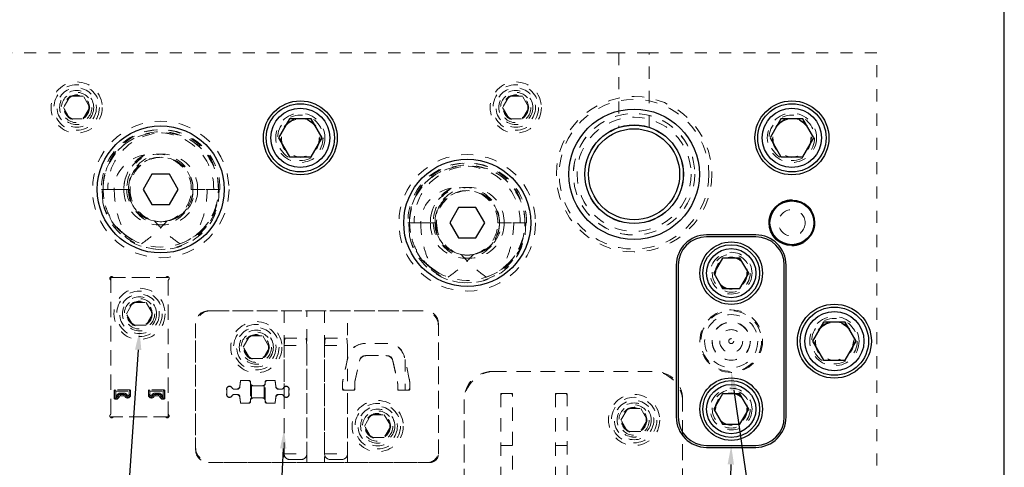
# Model space of a CAD drawing. Header units: inches. Extents: x 1802 to 2468, y -208 to -72.
# Tile 461 of 595: x 2184.77 to 2192.88, y -87.66 to -83.97. Entities that reach past the tile are written whole.
import ezdxf

# ---------------------------------------------------------------- set-up
doc = ezdxf.new("R2010")
doc.units = ezdxf.units.IN
doc.header["$LTSCALE"] = 0.5
doc.header["$MEASUREMENT"] = 0
doc.linetypes.add('HIDDEN', pattern=[0.225, 0.15, -0.075])
for name, color, linetype in [('DST-M-S', 53, 'Continuous'), ('PAD-M-S', 135, 'Continuous'), ('PBU-M-S', 8, 'Continuous'), ('PUN-M-S', 8, 'Continuous'), ('PUN-M-S2', 1, 'Continuous'), ('SID-M-S', 105, 'Continuous'), ('SVF-M-S', 8, 'Continuous')]:
    doc.layers.add(name, color=color, linetype=linetype)

msp = doc.modelspace()

# ---------------------------------------------------------------- linework, layer by layer
at = {"layer": 'DST-M-S', "linetype": 'Continuous', "lineweight": 25}
for p, q in [((2192.88027, -98.2431), (2192.88027, -78.2431)), ((2190.83277, -85.7431), (2190.42777, -85.7431)), ((2190.83277, -85.7581), (2190.42777, -85.7581)), ((2190.17777, -85.9931), (2190.17777, -87.2431)), ((2190.19277, -85.9931), (2190.19277, -87.2431)), ((2191.06777, -87.2431), (2191.06777, -85.9931)), ((2191.08277, -87.2431), (2191.08277, -85.9931)), ((2190.42777, -87.4781), (2190.83277, -87.4781)), ((2190.42777, -87.4931), (2190.83277, -87.4931))]:
    msp.add_line(p, q, dxfattribs=at)
for centre, radius in [((2187.08027, -84.9431), 0.3045), ((2191.13027, -84.9431), 0.3045), ((2189.83027, -85.2431), 0.5375), ((2185.93027, -85.3681), 0.52345), ((2189.83027, -85.2431), 0.40625), ((2188.45527, -85.6431), 0.52345), ((2191.13027, -85.6431), 0.1875), ((2190.63027, -86.0581), 0.2575), ((2191.48027, -86.6181), 0.3045), ((2190.63027, -87.1781), 0.2575)]:
    msp.add_circle(centre, radius, dxfattribs=at)
at = {"layer": 'DST-M-S', "linetype": 'HIDDEN', "lineweight": 18}
for centre, radius in [((2187.08027, -84.9431), 0.203), ((2191.13027, -84.9431), 0.203), ((2190.63027, -86.0581), 0.172), ((2190.63027, -86.0581), 0.1285), ((2185.75527, -86.3931), 0.14062), ((2190.63027, -86.6181), 0.2578), ((2191.48027, -86.6181), 0.203), ((2186.71777, -86.6681), 0.14062), ((2190.63027, -87.1781), 0.172), ((2190.63027, -87.1781), 0.1285), ((2187.71777, -87.3181), 0.14062), ((2189.83027, -87.2681), 0.14062)]:
    msp.add_circle(centre, radius, dxfattribs=at)
at = {"layer": 'DST-M-S', "linetype": 'Continuous', "lineweight": 25}
for centre, radius, start, end in [((2190.42777, -85.9931), 0.25, 90, 180), ((2190.83277, -85.9931), 0.25, 0, 90), ((2190.42777, -85.9931), 0.235, 90, 180), ((2190.83277, -85.9931), 0.235, 0, 90), ((2190.42777, -87.2431), 0.25, 180, 270), ((2190.42777, -87.2431), 0.235, 180, 270), ((2190.83277, -87.2431), 0.235, 270, 0), ((2190.83277, -87.2431), 0.25, 270, 0)]:
    msp.add_arc(centre, radius, start, end, dxfattribs=at)
at = {"layer": 'PAD-M-S', "linetype": 'HIDDEN', "lineweight": 18}
for p, q in [((2185.51777, -87.21991), (2185.51777, -86.11629)), ((2185.54095, -86.0931), (2185.96958, -86.0931)), ((2185.99277, -86.11629), (2185.99277, -87.21991)), ((2186.32277, -86.3681), (2188.11277, -86.3681)), ((2188.09277, -86.3681), (2186.34277, -86.3681)), ((2186.94662, -86.3681), (2186.94662, -86.99568)), ((2187.13412, -87.6181), (2187.13412, -86.3681)), ((2187.28035, -86.3681), (2187.28035, -87.6181)), ((2187.46785, -86.7691), (2187.46785, -86.3681)), ((2186.21777, -87.5131), (2186.21777, -86.4731)), ((2188.21777, -86.4731), (2188.21777, -87.5481)), ((2186.21777, -86.4931), (2186.21777, -87.4931)), ((2188.21777, -87.5281), (2188.21777, -86.4931)), ((2187.80189, -86.63761), (2187.60864, -86.63761)), ((2187.47261, -86.74722), (2187.43264, -86.9309)), ((2187.53058, -86.95112), (2187.5669, -86.78423)), ((2187.62476, -86.73761), (2187.78578, -86.73761)), ((2187.84364, -86.78423), (2187.87995, -86.95112)), ((2187.97789, -86.9309), (2187.93792, -86.74722)), ((2188.66027, -86.8681), (2190.00027, -86.8681)), ((2189.98027, -86.8681), (2188.68027, -86.8681)), ((2186.58666, -86.94605), (2186.58316, -86.9861)), ((2186.65916, -86.94148), (2186.59164, -86.94148)), ((2186.66916, -86.96048), (2186.66916, -86.95148)), ((2186.79137, -86.95148), (2186.79137, -86.96048)), ((2186.86889, -86.94148), (2186.80137, -86.94148)), ((2186.87738, -86.9861), (2186.87387, -86.94605)), ((2186.47416, -87.02117), (2186.47416, -87.0498)), ((2186.55358, -87.0132), (2186.53599, -87.0132)), ((2186.76637, -86.98548), (2186.69416, -86.98548)), ((2186.92454, -87.0132), (2186.90695, -87.0132)), ((2186.98637, -87.0498), (2186.98637, -87.02117)), ((2187.4281, -86.9731), (2187.4281, -87.01261)), ((2187.4381, -87.02261), (2187.5231, -87.02261)), ((2187.46785, -87.6181), (2187.46785, -87.02261)), ((2187.5281, -87.01761), (2187.5281, -86.97417)), ((2187.88243, -86.97417), (2187.88243, -87.01761)), ((2187.88743, -87.02261), (2187.97243, -87.02261)), ((2187.98243, -87.01261), (2187.98243, -86.9731)), ((2186.53599, -87.05777), (2186.55358, -87.05777)), ((2186.58316, -87.08487), (2186.58666, -87.12492)), ((2186.66916, -87.11948), (2186.66916, -87.11048)), ((2186.69416, -87.08548), (2186.76637, -87.08548)), ((2186.79137, -87.11048), (2186.79137, -87.11948)), ((2186.87387, -87.12492), (2186.87738, -87.08487)), ((2186.90695, -87.05777), (2186.92454, -87.05777)), ((2186.94662, -87.07529), (2186.94662, -87.6181)), ((2188.43027, -88.17083), (2188.43027, -87.0981)), ((2188.43027, -87.1181), (2188.43027, -88.16547)), ((2188.7331, -87.05322), (2188.7331, -88.15322)), ((2188.8231, -87.04822), (2188.7381, -87.04822)), ((2188.8281, -88.06429), (2188.8281, -87.05322)), ((2189.18243, -87.05322), (2189.18243, -88.06429)), ((2189.27243, -87.04822), (2189.18743, -87.04822)), ((2189.27743, -88.15322), (2189.27743, -87.05322)), ((2190.23027, -87.0981), (2190.23027, -89.3881)), ((2190.23027, -89.3681), (2190.23027, -87.1181)), ((2186.59164, -87.12948), (2186.65916, -87.12948)), ((2186.80137, -87.12948), (2186.86889, -87.12948)), ((2185.96958, -87.2431), (2185.54095, -87.2431)), ((2188.14777, -87.6181), (2186.32277, -87.6181)), ((2186.34277, -87.6181), (2188.12777, -87.6181))]:
    msp.add_line(p, q, dxfattribs=at)
for centre, radius in [((2185.23777, -84.6931), 0.1005), ((2188.85527, -84.6931), 0.1005), ((2189.83027, -85.2431), 0.6405), ((2189.83027, -85.2431), 0.5006), ((2187.08027, -84.9431), 0.15625), ((2191.13027, -84.9431), 0.15625), ((2186.71777, -86.6681), 0.211), ((2191.48027, -86.6181), 0.15625), ((2186.71777, -86.6681), 0.1405), ((2187.71777, -87.3181), 0.211), ((2189.83027, -87.2681), 0.211), ((2187.71777, -87.3181), 0.1405), ((2189.83027, -87.2681), 0.1405)]:
    msp.add_circle(centre, radius, dxfattribs=at)
for centre, radius, start, end in [((2185.52569, -86.10102), 0.015, 40.239177, 229.760823), ((2185.51277, -86.11629), 0.005, 0, 49.760823), ((2185.54095, -86.0881), 0.005, 220.239177, 270), ((2185.96958, -86.0881), 0.005, 270, 319.760823), ((2185.98485, -86.10102), 0.015, 310.239177, 139.760823), ((2185.99777, -86.11629), 0.005, 130.239177, 180), ((2186.34277, -86.4931), 0.125, 90, 180), ((2186.32277, -86.4731), 0.105, 90, 180), ((2188.09277, -86.4931), 0.125, 0, 90), ((2188.11277, -86.4731), 0.105, 0, 90), ((2187.60864, -86.77682), 0.13921, 90, 167.722994), ((2187.80189, -86.77682), 0.13921, 12.277006, 90), ((2187.62476, -86.79682), 0.05921, 90, 167.722994), ((2187.78578, -86.79682), 0.05921, 12.277006, 90), ((2188.68027, -87.1181), 0.25, 90, 180), ((2188.66027, -87.0981), 0.23, 90, 180), ((2189.98027, -87.1181), 0.25, 0, 90), ((2190.00027, -87.0981), 0.23, 0, 90), ((2186.59164, -86.94648), 0.005, 90, 175), ((2186.65916, -86.95148), 0.01, 0, 90), ((2186.69416, -86.96048), 0.025, 180, 270), ((2186.76637, -86.96048), 0.025, 270, 0), ((2186.80137, -86.95148), 0.01, 90, 180), ((2186.86889, -86.94648), 0.005, 5, 90), ((2187.62653, -86.9731), 0.19843, 167.722994, 180), ((2187.63653, -86.97417), 0.10843, 167.722994, 180), ((2187.77401, -86.97417), 0.10843, 0, 12.277006), ((2187.78401, -86.9731), 0.19843, 0, 12.277006), ((2186.4968, -87.0132), 0.024, 27.035692, 199.396755), ((2186.53599, -86.9932), 0.02, 207.035692, 270), ((2186.55358, -86.98351), 0.02969, 270, 355), ((2186.90695, -86.98351), 0.02969, 185, 270), ((2186.92454, -86.9932), 0.02, 270, 332.964308), ((2186.96373, -87.0132), 0.024, 340.603245, 152.964308), ((2187.4381, -87.01261), 0.01, 180, 270), ((2187.5231, -87.01761), 0.005, 270, 0), ((2187.88743, -87.01761), 0.005, 180, 270), ((2187.97243, -87.01261), 0.01, 270, 0), ((2186.4968, -87.05777), 0.024, 160.603245, 332.964308), ((2186.53599, -87.07777), 0.02, 90, 152.964308), ((2186.55358, -87.08746), 0.02969, 5, 90), ((2186.65916, -87.11948), 0.01, 270, 0), ((2186.69416, -87.11048), 0.025, 90, 180), ((2186.76637, -87.11048), 0.025, 0, 90), ((2186.80137, -87.11948), 0.01, 180, 270), ((2186.90695, -87.08746), 0.02969, 90, 175), ((2186.92454, -87.07777), 0.02, 27.035692, 90), ((2186.96373, -87.05777), 0.024, 207.035692, 19.396755), ((2188.7381, -87.05322), 0.005, 90, 180), ((2188.8231, -87.05322), 0.005, 0, 90), ((2189.18743, -87.05322), 0.005, 90, 180), ((2189.27243, -87.05322), 0.005, 0, 90), ((2186.59164, -87.12448), 0.005, 185, 270), ((2186.86889, -87.12448), 0.005, 270, 355), ((2185.52569, -87.23518), 0.015, 130.239177, 319.760823), ((2185.51277, -87.21991), 0.005, 310.239177, 0), ((2185.54095, -87.2481), 0.005, 90, 139.760823), ((2185.96958, -87.2481), 0.005, 40.239177, 90), ((2185.98485, -87.23518), 0.015, 220.239177, 49.760823), ((2185.99777, -87.21991), 0.005, 180, 229.760823), ((2186.34277, -87.4931), 0.125, 180, 270), ((2186.32277, -87.5131), 0.105, 180, 270), ((2188.12777, -87.5281), 0.09, 270, 0), ((2188.14777, -87.5481), 0.07, 270, 0)]:
    msp.add_arc(centre, radius, start, end, dxfattribs=at)
at = {"layer": 'PBU-M-S', "linetype": 'HIDDEN', "lineweight": 18}
for p, q in [((2189.70527, -84.2431), (2179.95527, -84.2431)), ((2189.70527, -84.2431), (2189.70527, -84.85656)), ((2189.95527, -84.2431), (2189.70527, -84.2431)), ((2189.95527, -84.85656), (2189.95527, -84.2431)), ((2191.83027, -84.2431), (2189.95527, -84.2431)), ((2191.83027, -92.2431), (2191.83027, -84.2431))]:
    msp.add_line(p, q, dxfattribs=at)
for centre, radius in [((2185.23777, -84.6931), 0.211), ((2188.85527, -84.6931), 0.211), ((2185.23777, -84.6931), 0.1405), ((2188.85527, -84.6931), 0.1405), ((2191.13027, -85.6431), 0.19), ((2190.63027, -86.6181), 0.25781), ((2186.71777, -86.6681), 0.1005), ((2189.83027, -87.2681), 0.1005), ((2187.71777, -87.3181), 0.1005)]:
    msp.add_circle(centre, radius, dxfattribs=at)
at = {"layer": 'PUN-M-S', "linetype": 'HIDDEN', "lineweight": 18}
for p, q in [((2187.79383, -86.63761), (2187.6167, -86.63761)), ((2187.79383, -86.63761), (2187.6167, -86.63761)), ((2187.4709, -86.75509), (2187.43264, -86.9309)), ((2187.4709, -86.75509), (2187.43264, -86.9309)), ((2187.53035, -86.95217), (2187.56861, -86.77636)), ((2187.53035, -86.95217), (2187.56861, -86.77636)), ((2187.6167, -86.73761), (2187.79383, -86.73761)), ((2187.6167, -86.73761), (2187.79383, -86.73761)), ((2187.84192, -86.77636), (2187.88018, -86.95217)), ((2187.84192, -86.77636), (2187.88018, -86.95217)), ((2187.97789, -86.9309), (2187.93963, -86.75509)), ((2187.97789, -86.9309), (2187.93963, -86.75509)), ((2187.94268, -86.7691), (2187.94268, -87.02261)), ((2187.94268, -86.7691), (2187.94268, -87.02261)), ((2186.58626, -86.95061), (2186.58236, -86.99523)), ((2186.58626, -86.95061), (2186.58236, -86.99523)), ((2186.64916, -86.94148), (2186.59622, -86.94148)), ((2186.64916, -86.94148), (2186.59622, -86.94148)), ((2186.66916, -86.97048), (2186.66916, -86.96148)), ((2186.66916, -86.97048), (2186.66916, -86.96148)), ((2186.79137, -86.96148), (2186.79137, -86.97048)), ((2186.79137, -86.96148), (2186.79137, -86.97048)), ((2186.86431, -86.94148), (2186.81137, -86.94148)), ((2186.86431, -86.94148), (2186.81137, -86.94148)), ((2186.87818, -86.99523), (2186.87427, -86.95061)), ((2186.87818, -86.99523), (2186.87427, -86.95061)), ((2186.47416, -87.0132), (2186.47416, -87.05777)), ((2186.47416, -87.0132), (2186.47416, -87.05777)), ((2186.56275, -87.0132), (2186.53427, -87.0132)), ((2186.56275, -87.0132), (2186.53427, -87.0132)), ((2186.66916, -86.97048), (2186.66916, -87.10048)), ((2186.66916, -86.97048), (2186.66916, -87.10048)), ((2186.67916, -87.08634), (2186.67916, -86.98463)), ((2186.67916, -87.08634), (2186.67916, -86.98463)), ((2186.77637, -86.98548), (2186.68416, -86.98548)), ((2186.77637, -86.98548), (2186.68416, -86.98548)), ((2186.78137, -86.98463), (2186.78137, -87.08634)), ((2186.78137, -86.98463), (2186.78137, -87.08634)), ((2186.79137, -87.10048), (2186.79137, -86.97048)), ((2186.79137, -87.10048), (2186.79137, -86.97048)), ((2186.92627, -87.0132), (2186.89779, -87.0132)), ((2186.92627, -87.0132), (2186.89779, -87.0132)), ((2186.94662, -86.99781), (2186.94662, -87.07316)), ((2186.94662, -86.99781), (2186.94662, -87.07316)), ((2186.98637, -87.05777), (2186.98637, -87.0132)), ((2186.98637, -87.05777), (2186.98637, -87.0132)), ((2187.4281, -86.9731), (2187.4281, -87.00261)), ((2187.4281, -86.9731), (2187.4281, -87.00261)), ((2187.4481, -87.02261), (2187.5131, -87.02261)), ((2187.4481, -87.02261), (2187.5131, -87.02261)), ((2187.5281, -87.00761), (2187.5281, -86.9731)), ((2187.5281, -87.00761), (2187.5281, -86.9731)), ((2187.88243, -86.9731), (2187.88243, -87.00761)), ((2187.88243, -86.9731), (2187.88243, -87.00761)), ((2187.89743, -87.02261), (2187.96243, -87.02261)), ((2187.89743, -87.02261), (2187.96243, -87.02261)), ((2187.98243, -87.00261), (2187.98243, -86.9731)), ((2187.98243, -87.00261), (2187.98243, -86.9731)), ((2186.53427, -87.05777), (2186.56275, -87.05777)), ((2186.53427, -87.05777), (2186.56275, -87.05777)), ((2186.58236, -87.07574), (2186.58626, -87.12036)), ((2186.58236, -87.07574), (2186.58626, -87.12036)), ((2186.66916, -87.10948), (2186.66916, -87.10048)), ((2186.66916, -87.10948), (2186.66916, -87.10048)), ((2186.68416, -87.08548), (2186.77637, -87.08548)), ((2186.68416, -87.08548), (2186.77637, -87.08548)), ((2186.79137, -87.10048), (2186.79137, -87.10948)), ((2186.79137, -87.10048), (2186.79137, -87.10948)), ((2186.87427, -87.12036), (2186.87818, -87.07574)), ((2186.87427, -87.12036), (2186.87818, -87.07574)), ((2186.89779, -87.05777), (2186.92627, -87.05777)), ((2186.89779, -87.05777), (2186.92627, -87.05777)), ((2188.7331, -87.06322), (2188.7331, -88.14322)), ((2188.8131, -87.04822), (2188.7481, -87.04822)), ((2188.8281, -88.07549), (2188.8281, -87.06322)), ((2189.18243, -87.06322), (2189.18243, -88.07549)), ((2189.26243, -87.04822), (2189.19743, -87.04822)), ((2189.27743, -88.14322), (2189.27743, -87.06322)), ((2186.59622, -87.12948), (2186.64916, -87.12948)), ((2186.59622, -87.12948), (2186.64916, -87.12948)), ((2186.81137, -87.12948), (2186.86431, -87.12948)), ((2186.81137, -87.12948), (2186.86431, -87.12948)), ((2188.7331, -87.47822), (2188.8281, -87.47822)), ((2189.18243, -87.47822), (2189.27743, -87.47822))]:
    msp.add_line(p, q, dxfattribs=at)
for radius in [0.21875, 0.15625, 0.09475, 0.0205]:
    msp.add_circle((2190.63027, -86.6181), radius, dxfattribs=at)
for centre, radius, start, end in [((2187.6167, -86.78682), 0.14921, 90, 167.722994), ((2187.6167, -86.78682), 0.14921, 90, 167.722994), ((2187.79383, -86.78682), 0.14921, 12.277006, 90), ((2187.79383, -86.78682), 0.14921, 12.277006, 90), ((2187.6167, -86.78682), 0.04921, 90, 167.722994), ((2187.6167, -86.78682), 0.04921, 90, 167.722994), ((2187.79383, -86.78682), 0.04921, 12.277006, 90), ((2187.79383, -86.78682), 0.04921, 12.277006, 90), ((2186.59622, -86.95148), 0.01, 90, 175), ((2186.59622, -86.95148), 0.01, 90, 175), ((2186.64916, -86.96148), 0.02, 0, 90), ((2186.64916, -86.96148), 0.02, 0, 90), ((2186.81137, -86.96148), 0.02, 90, 180), ((2186.81137, -86.96148), 0.02, 90, 180), ((2186.86431, -86.95148), 0.01, 5, 90), ((2186.86431, -86.95148), 0.01, 5, 90), ((2187.62653, -86.9731), 0.19843, 167.722994, 180), ((2187.62653, -86.9731), 0.19843, 167.722994, 180), ((2187.62653, -86.9731), 0.09843, 167.722994, 180), ((2187.62653, -86.9731), 0.09843, 167.722994, 180), ((2187.78401, -86.9731), 0.09843, 0, 12.277006), ((2187.78401, -86.9731), 0.09843, 0, 12.277006), ((2187.78401, -86.9731), 0.19843, 0, 12.277006), ((2187.78401, -86.9731), 0.19843, 0, 12.277006), ((2186.4968, -87.0132), 0.02264, 27.717748, 180), ((2186.4968, -87.0132), 0.02264, 27.717748, 180), ((2186.53427, -86.99351), 0.01969, 207.717748, 270), ((2186.53427, -86.99351), 0.01969, 207.717748, 270), ((2186.56275, -86.99351), 0.01969, 270, 355), ((2186.56275, -86.99351), 0.01969, 270, 355), ((2186.68416, -86.97048), 0.015, 180, 270), ((2186.68416, -86.97048), 0.015, 180, 270), ((2186.77637, -86.97048), 0.015, 270, 0), ((2186.77637, -86.97048), 0.015, 270, 0), ((2186.89779, -86.99351), 0.01969, 185, 270), ((2186.89779, -86.99351), 0.01969, 185, 270), ((2186.92627, -86.99351), 0.01969, 270, 332.282252), ((2186.92627, -86.99351), 0.01969, 270, 332.282252), ((2186.96373, -87.0132), 0.02264, 0, 152.282252), ((2186.96373, -87.0132), 0.02264, 0, 152.282252), ((2187.4481, -87.00261), 0.02, 180, 270), ((2187.4481, -87.00261), 0.02, 180, 270), ((2187.5131, -87.00761), 0.015, 270, 0), ((2187.5131, -87.00761), 0.015, 270, 0), ((2187.89743, -87.00761), 0.015, 180, 270), ((2187.89743, -87.00761), 0.015, 180, 270), ((2187.96243, -87.00261), 0.02, 270, 0), ((2187.96243, -87.00261), 0.02, 270, 0), ((2186.4968, -87.05777), 0.02264, 180, 332.282252), ((2186.4968, -87.05777), 0.02264, 180, 332.282252), ((2186.53427, -87.07746), 0.01969, 90, 152.282252), ((2186.53427, -87.07746), 0.01969, 90, 152.282252), ((2186.56275, -87.07746), 0.01969, 5, 90), ((2186.56275, -87.07746), 0.01969, 5, 90), ((2186.59622, -87.11948), 0.01, 185, 270), ((2186.59622, -87.11948), 0.01, 185, 270), ((2186.64916, -87.10948), 0.02, 270, 0), ((2186.64916, -87.10948), 0.02, 270, 0), ((2186.68416, -87.10048), 0.015, 90, 180), ((2186.68416, -87.10048), 0.015, 90, 180), ((2186.77637, -87.10048), 0.015, 0, 90), ((2186.77637, -87.10048), 0.015, 0, 90), ((2186.81137, -87.10948), 0.02, 180, 270), ((2186.81137, -87.10948), 0.02, 180, 270), ((2186.86431, -87.11948), 0.01, 270, 355), ((2186.86431, -87.11948), 0.01, 270, 355), ((2186.89779, -87.07746), 0.01969, 90, 175), ((2186.89779, -87.07746), 0.01969, 90, 175), ((2186.92627, -87.07746), 0.01969, 27.717748, 90), ((2186.92627, -87.07746), 0.01969, 27.717748, 90), ((2186.96373, -87.05777), 0.02264, 207.717748, 0), ((2186.96373, -87.05777), 0.02264, 207.717748, 0), ((2188.7481, -87.06322), 0.015, 90, 180), ((2188.8131, -87.06322), 0.015, 0, 90), ((2189.19743, -87.06322), 0.015, 90, 180), ((2189.26243, -87.06322), 0.015, 0, 90)]:
    msp.add_arc(centre, radius, start, end, dxfattribs=at)
at = {"layer": 'PUN-M-S2', "linetype": 'HIDDEN', "lineweight": 18}
for p, q in [((2185.51777, -86.0931), (2185.51777, -87.2431)), ((2185.99277, -86.0931), (2185.51777, -86.0931)), ((2185.99277, -87.2431), (2185.99277, -86.0931)), ((2185.55276, -87.0182), (2185.54777, -87.02319)), ((2185.54777, -87.02319), (2185.54777, -87.09246)), ((2185.54777, -87.02319), (2185.54937, -87.02479)), ((2185.54937, -87.02479), (2185.54937, -87.09086)), ((2185.54937, -87.02479), (2185.55935, -87.02978)), ((2185.67638, -87.0182), (2185.55276, -87.0182)), ((2185.55436, -87.0198), (2185.55276, -87.0182)), ((2185.55935, -87.02978), (2185.55436, -87.0198)), ((2185.67478, -87.0198), (2185.55436, -87.0198)), ((2185.55935, -87.02978), (2185.66978, -87.02978)), ((2185.55935, -87.08587), (2185.55935, -87.02978)), ((2185.66978, -87.02978), (2185.67478, -87.0198)), ((2185.66978, -87.02978), (2185.67977, -87.02479)), ((2185.66978, -87.02978), (2185.66978, -87.05777)), ((2185.67638, -87.0182), (2185.67478, -87.0198)), ((2185.68137, -87.02319), (2185.67638, -87.0182)), ((2185.67977, -87.02479), (2185.68137, -87.02319)), ((2185.67977, -87.05777), (2185.67977, -87.02479)), ((2185.68137, -87.05777), (2185.68137, -87.02319)), ((2185.83416, -87.0182), (2185.82916, -87.02319)), ((2185.82916, -87.02319), (2185.82916, -87.05777)), ((2185.82916, -87.02319), (2185.83076, -87.02479)), ((2185.84075, -87.02978), (2185.83076, -87.02479)), ((2185.83076, -87.02479), (2185.83076, -87.05777)), ((2185.83576, -87.0198), (2185.83416, -87.0182)), ((2185.95777, -87.0182), (2185.83416, -87.0182)), ((2185.84075, -87.02978), (2185.83576, -87.0198)), ((2185.95617, -87.0198), (2185.83576, -87.0198)), ((2185.84075, -87.02978), (2185.95118, -87.02978)), ((2185.84075, -87.05777), (2185.84075, -87.02978)), ((2185.95118, -87.02978), (2185.95617, -87.0198)), ((2185.95118, -87.02978), (2185.96117, -87.02479)), ((2185.95118, -87.02978), (2185.95118, -87.08587)), ((2185.95777, -87.0182), (2185.95617, -87.0198)), ((2185.96277, -87.02319), (2185.95777, -87.0182)), ((2185.96117, -87.02479), (2185.96277, -87.02319)), ((2185.96117, -87.09086), (2185.96117, -87.02479)), ((2185.96277, -87.09246), (2185.96277, -87.02319)), ((2185.54937, -87.09086), (2185.54777, -87.09246)), ((2185.54777, -87.09246), (2185.55276, -87.09746)), ((2185.54937, -87.09086), (2185.55935, -87.08587)), ((2185.55276, -87.09746), (2185.55436, -87.09586)), ((2185.55276, -87.09746), (2185.5717, -87.09746)), ((2185.55436, -87.09586), (2185.55935, -87.08587)), ((2185.55436, -87.09586), (2185.57023, -87.09586)), ((2185.56566, -87.08587), (2185.55935, -87.08587)), ((2185.56663, -87.07473), (2185.56566, -87.08587)), ((2185.57023, -87.09586), (2185.56566, -87.08587)), ((2185.57521, -87.0913), (2185.56566, -87.08587)), ((2185.57658, -87.0756), (2185.56663, -87.07473)), ((2185.57023, -87.09586), (2185.5717, -87.09746)), ((2185.5717, -87.09746), (2185.57667, -87.0929)), ((2185.57521, -87.0913), (2185.57658, -87.0756)), ((2185.57667, -87.0929), (2185.57521, -87.0913)), ((2185.57763, -87.07569), (2185.57658, -87.0756)), ((2185.57668, -87.09289), (2185.57667, -87.0929)), ((2185.59779, -87.04619), (2185.59779, -87.05617)), ((2185.62626, -87.04619), (2185.59779, -87.04619)), ((2185.59779, -87.05723), (2185.59779, -87.05617)), ((2185.59779, -87.05617), (2185.62626, -87.05617)), ((2185.62626, -87.05723), (2185.59779, -87.05723)), ((2185.59779, -87.06821), (2185.62626, -87.06821)), ((2185.62626, -87.04619), (2185.62626, -87.05617)), ((2185.62626, -87.05723), (2185.62626, -87.05617)), ((2185.64417, -87.06803), (2185.64508, -87.06751)), ((2185.66978, -87.05777), (2185.67977, -87.05777)), ((2185.68137, -87.05777), (2185.67977, -87.05777)), ((2185.82916, -87.05777), (2185.83076, -87.05777)), ((2185.84075, -87.05777), (2185.83076, -87.05777)), ((2185.86637, -87.06803), (2185.86545, -87.06751)), ((2185.88427, -87.05617), (2185.88427, -87.04619)), ((2185.91275, -87.04619), (2185.88427, -87.04619)), ((2185.88427, -87.05723), (2185.88427, -87.05617)), ((2185.88427, -87.05617), (2185.91275, -87.05617)), ((2185.91275, -87.05723), (2185.88427, -87.05723)), ((2185.88427, -87.06821), (2185.91275, -87.06821)), ((2185.91275, -87.05617), (2185.91275, -87.04619)), ((2185.91275, -87.05723), (2185.91275, -87.05617)), ((2185.9329, -87.07569), (2185.93395, -87.0756)), ((2185.93532, -87.0913), (2185.93386, -87.0929)), ((2185.93386, -87.09289), (2185.93386, -87.0929)), ((2185.93386, -87.0929), (2185.93883, -87.09746)), ((2185.93395, -87.0756), (2185.9439, -87.07473)), ((2185.93395, -87.0756), (2185.93532, -87.0913)), ((2185.93532, -87.0913), (2185.94487, -87.08587)), ((2185.93883, -87.09746), (2185.9403, -87.09586)), ((2185.93883, -87.09746), (2185.95777, -87.09746)), ((2185.9403, -87.09586), (2185.94487, -87.08587)), ((2185.9403, -87.09586), (2185.95617, -87.09586)), ((2185.94487, -87.08587), (2185.9439, -87.07473)), ((2185.95118, -87.08587), (2185.94487, -87.08587)), ((2185.95118, -87.08587), (2185.96117, -87.09086)), ((2185.95617, -87.09586), (2185.95118, -87.08587)), ((2185.95617, -87.09586), (2185.95777, -87.09746)), ((2185.95777, -87.09746), (2185.96277, -87.09246)), ((2185.96277, -87.09246), (2185.96117, -87.09086)), ((2185.51777, -87.2431), (2185.99277, -87.2431))]:
    msp.add_line(p, q, dxfattribs=at)
for radius in [0.211, 0.1405]:
    msp.add_circle((2185.75527, -86.3931), radius, dxfattribs=at)
for centre, radius, start, end in [((2185.55437, -87.02481), 0.00501, 90.183596, 179.816404), ((2185.67476, -87.02481), 0.00501, 0.183596, 89.816404), ((2185.83577, -87.02481), 0.00501, 90.183596, 179.816404), ((2185.95616, -87.02481), 0.00501, 0.183596, 89.816404), ((2185.55437, -87.09085), 0.00501, 180.183596, 269.816404), ((2185.59779, -87.07746), 0.03127, 90, 175), ((2185.57022, -87.09085), 0.00501, 270.164848, 354.835152), ((2185.59779, -87.07746), 0.02128, 90, 175), ((2185.62626, -87.07746), 0.03127, 28.573296, 90), ((2185.62626, -87.07746), 0.02128, 27.854913, 90), ((2185.66106, -87.05777), 0.01871, 211.370407, 0), ((2185.66106, -87.05777), 0.00872, 212.82106, 0), ((2185.84947, -87.05777), 0.01871, 180, 328.629593), ((2185.84947, -87.05777), 0.00872, 180, 327.17894), ((2185.88427, -87.07746), 0.03127, 90, 151.426704), ((2185.88427, -87.07746), 0.02128, 90, 152.145087), ((2185.91275, -87.07746), 0.03127, 5, 90), ((2185.91275, -87.07746), 0.02128, 5, 90), ((2185.94031, -87.09085), 0.00501, 185.164848, 269.835152), ((2185.95616, -87.09085), 0.00501, 270.183596, 359.816404)]:
    msp.add_arc(centre, radius, start, end, dxfattribs=at)
for points, knots in [([(2185.57763, -87.07569), (2185.5775, -87.07734), (2185.57722, -87.08084), (2185.57693, -87.0866), (2185.57677, -87.09044), (2185.57668, -87.09289)], [0, 0, 0, 0, 0.2412327, 0.5150513, 1, 1, 1, 1]), ([(2185.57668, -87.09289), (2185.57974, -87.09009), (2185.58384, -87.08633), (2185.58774, -87.08058), (2185.5883, -87.07792), (2185.58857, -87.07665)], [0, 0, 0, 0, 0.6060407, 0.8122407, 1, 1, 1, 1]), ([(2185.58857, -87.07665), (2185.58724, -87.07653), (2185.58446, -87.07629), (2185.58085, -87.07598), (2185.57829, -87.07575), (2185.57784, -87.07571), (2185.57763, -87.07569)], [0, 0, 0, 0, 0.2407727, 0.5, 0.7592273, 1, 1, 1, 1]), ([(2185.58857, -87.07665), (2185.58879, -87.07552), (2185.58922, -87.07325), (2185.59141, -87.0705), (2185.59435, -87.06859), (2185.59664, -87.06834), (2185.59779, -87.06821)], [0, 0, 0, 0, 0.2493845, 0.5003438, 0.7500427, 1, 1, 1, 1]), ([(2185.59779, -87.06821), (2185.59779, -87.06687), (2185.59779, -87.06408), (2185.59779, -87.06046), (2185.59779, -87.05788), (2185.59779, -87.05744), (2185.59779, -87.05723)], [0, 0, 0, 0, 0.24077275, 0.5, 0.75922725, 1, 1, 1, 1]), ([(2185.62626, -87.06821), (2185.62626, -87.06687), (2185.62626, -87.06408), (2185.62626, -87.06046), (2185.62626, -87.05788), (2185.62626, -87.05744), (2185.62626, -87.05723)], [0, 0, 0, 0, 0.2407727, 0.5, 0.7592273, 1, 1, 1, 1]), ([(2185.64417, -87.06803), (2185.64319, -87.06648), (2185.64123, -87.06337), (2185.63684, -87.05995), (2185.63177, -87.05766), (2185.6281, -87.05737), (2185.62626, -87.05723)], [0, 0, 0, 0, 0.2496156, 0.4992307, 0.749615, 1, 1, 1, 1]), ([(2185.62626, -87.06821), (2185.62711, -87.06828), (2185.62882, -87.06841), (2185.63116, -87.06952), (2185.63321, -87.07112), (2185.63409, -87.07258), (2185.63453, -87.07331)], [0, 0, 0, 0, 0.2482703, 0.5005763, 0.7506604, 1, 1, 1, 1]), ([(2185.63453, -87.07331), (2185.63652, -87.07601), (2185.64049, -87.08138), (2185.64953, -87.08596), (2185.65919, -87.08712), (2185.66836, -87.08491), (2185.67574, -87.07976), (2185.68059, -87.07285), (2185.68268, -87.06511), (2185.68179, -87.06015), (2185.68137, -87.05777)], [0, 0, 0, 0, 0.1407884, 0.2798163, 0.4153976, 0.5462338, 0.6708421, 0.7886333, 0.8983694, 1, 1, 1, 1]), ([(2185.63453, -87.07331), (2185.6355, -87.07278), (2185.63738, -87.07175), (2185.63984, -87.07037), (2185.64168, -87.06934), (2185.64313, -87.06853), (2185.64394, -87.06809), (2185.64409, -87.06802), (2185.64414, -87.06799)], [0, 0, 0, 0, 0.19777249, 0.38579775, 0.55400283, 0.69644449, 0.89834898, 1, 1, 1, 1]), ([(2185.68137, -87.05777), (2185.68103, -87.06041), (2185.68042, -87.06514), (2185.67675, -87.07075), (2185.67218, -87.07477), (2185.66639, -87.07736), (2185.6597, -87.07797), (2185.65325, -87.07633), (2185.64778, -87.07296), (2185.64535, -87.06965), (2185.64417, -87.06803)], [0, 0, 0, 0, 0.1555996, 0.278453, 0.3864109, 0.5103188, 0.6427548, 0.7681851, 0.8870914, 1, 1, 1, 1]), ([(2185.65373, -87.0625), (2185.65359, -87.06258), (2185.65311, -87.06287), (2185.65166, -87.06372), (2185.64945, -87.06501), (2185.64716, -87.06633), (2185.64552, -87.06726), (2185.64523, -87.06743), (2185.64508, -87.06751)], [0, 0, 0, 0, 0.0304959, 0.1120525, 0.3341311, 0.5561193, 0.7780588, 1, 1, 1, 1]), ([(2185.82916, -87.05777), (2185.82874, -87.06015), (2185.82786, -87.06511), (2185.82994, -87.07285), (2185.83479, -87.07976), (2185.84217, -87.08491), (2185.85135, -87.08712), (2185.861, -87.08596), (2185.87004, -87.08138), (2185.87401, -87.07601), (2185.876, -87.07331)], [0, 0, 0, 0, 0.1016306, 0.2113667, 0.3291579, 0.4537662, 0.5846024, 0.7201837, 0.8592116, 1, 1, 1, 1]), ([(2185.86637, -87.06803), (2185.86518, -87.06965), (2185.86275, -87.07296), (2185.85729, -87.07633), (2185.85084, -87.07797), (2185.84414, -87.07736), (2185.83835, -87.07477), (2185.83378, -87.07075), (2185.83011, -87.06514), (2185.8295, -87.06041), (2185.82916, -87.05777)], [0, 0, 0, 0, 0.1128994, 0.2318027, 0.3572361, 0.4896811, 0.6135633, 0.7215289, 0.8443777, 1, 1, 1, 1]), ([(2185.86545, -87.06751), (2185.8653, -87.06743), (2185.86501, -87.06726), (2185.86338, -87.06633), (2185.86108, -87.06501), (2185.85887, -87.06372), (2185.85742, -87.06287), (2185.85694, -87.06258), (2185.85681, -87.0625)], [0, 0, 0, 0, 0.2219412, 0.4438807, 0.6658689, 0.8879475, 0.9695041, 1, 1, 1, 1]), ([(2185.88427, -87.05723), (2185.88243, -87.05737), (2185.87876, -87.05766), (2185.87369, -87.05995), (2185.8693, -87.06337), (2185.86735, -87.06648), (2185.86637, -87.06803)], [0, 0, 0, 0, 0.2503854, 0.5007702, 0.7503848, 1, 1, 1, 1]), ([(2185.876, -87.07331), (2185.87504, -87.07278), (2185.87289, -87.07161), (2185.87036, -87.07021), (2185.86854, -87.0692), (2185.86741, -87.06857), (2185.86662, -87.06813), (2185.86647, -87.06804), (2185.86639, -87.06799)], [0, 0, 0, 0, 0.1978526, 0.4397236, 0.574886, 0.7157323, 0.8587081, 1, 1, 1, 1]), ([(2185.876, -87.07331), (2185.87644, -87.07259), (2185.87733, -87.07112), (2185.87936, -87.06952), (2185.88171, -87.06841), (2185.88342, -87.06828), (2185.88427, -87.06821)], [0, 0, 0, 0, 0.2477531, 0.4993008, 0.7501496, 1, 1, 1, 1]), ([(2185.88427, -87.06821), (2185.88427, -87.06687), (2185.88427, -87.06408), (2185.88427, -87.06046), (2185.88427, -87.05788), (2185.88427, -87.05744), (2185.88427, -87.05723)], [0, 0, 0, 0, 0.2407727, 0.5, 0.7592273, 1, 1, 1, 1]), ([(2185.91275, -87.06821), (2185.91275, -87.06687), (2185.91275, -87.06408), (2185.91275, -87.06046), (2185.91275, -87.05788), (2185.91275, -87.05744), (2185.91275, -87.05723)], [0, 0, 0, 0, 0.2407727, 0.5, 0.7592273, 1, 1, 1, 1]), ([(2185.91275, -87.06821), (2185.91389, -87.06832), (2185.91619, -87.06855), (2185.91912, -87.0705), (2185.92128, -87.07327), (2185.92173, -87.07552), (2185.92196, -87.07665)], [0, 0, 0, 0, 0.2493845, 0.5003438, 0.7500427, 1, 1, 1, 1]), ([(2185.92196, -87.07665), (2185.92329, -87.07653), (2185.92607, -87.07629), (2185.92968, -87.07598), (2185.93225, -87.07575), (2185.93269, -87.07571), (2185.9329, -87.07569)], [0, 0, 0, 0, 0.24077275, 0.5, 0.75922725, 1, 1, 1, 1]), ([(2185.92196, -87.07665), (2185.92236, -87.07827), (2185.92323, -87.08172), (2185.92765, -87.08712), (2185.93144, -87.09064), (2185.93386, -87.09289)], [0, 0, 0, 0, 0.2412327, 0.5150513, 1, 1, 1, 1]), ([(2185.93386, -87.09289), (2185.93374, -87.08983), (2185.93358, -87.08573), (2185.93322, -87.07966), (2185.933, -87.07697), (2185.9329, -87.07569)], [0, 0, 0, 0, 0.6060407, 0.8122407, 1, 1, 1, 1])]:
    msp.add_open_spline(points, degree=3, knots=knots, dxfattribs=at)
for points in [[(2185.59779, -87.05723), (2185.59528, -87.0575), (2185.59027, -87.05804), (2185.58383, -87.06223), (2185.57909, -87.06828), (2185.57812, -87.07322), (2185.57763, -87.07569)], [(2185.9329, -87.07569), (2185.93241, -87.07322), (2185.93144, -87.06828), (2185.9267, -87.06223), (2185.92026, -87.05804), (2185.91525, -87.0575), (2185.91275, -87.05723)]]:
    msp.add_open_spline(points, degree=3, dxfattribs=at)
at = {"layer": 'SID-M-S'}
for p, q in [((2185.74442, -86.68922), (2184.89341, -98.89447)), ((2190.65221, -87.02255), (2192.33936, -98.89595)), ((2186.9391, -87.50251), (2186.38947, -98.89422)), ((2190.62675, -87.63406), (2190.37268, -98.89404))]:
    msp.add_line(p, q, dxfattribs=at)
for points in [[(2185.71848, -86.68742), (2185.75527, -86.5336), (2185.71848, -86.68742), (2185.77035, -86.69103)], [(2190.62647, -87.02621), (2190.63027, -86.8681), (2190.62647, -87.02621), (2190.67795, -87.01889)], [(2186.91313, -87.50126), (2186.94662, -87.3467), (2186.91313, -87.50126), (2186.96507, -87.50377)], [(2190.60075, -87.63348), (2190.63027, -87.4781), (2190.60075, -87.63348), (2190.65274, -87.63465)]]:
    msp.add_solid(points, dxfattribs=at)
at = {"layer": 'SVF-M-S', "linetype": 'HIDDEN', "lineweight": 18}
for p, q in [((2185.18364, -84.59935), (2185.12951, -84.6931)), ((2185.29189, -84.59935), (2185.18364, -84.59935)), ((2185.34602, -84.6931), (2185.29189, -84.59935)), ((2188.80114, -84.59935), (2188.74701, -84.6931)), ((2188.90939, -84.59935), (2188.80114, -84.59935)), ((2188.96352, -84.6931), (2188.90939, -84.59935)), ((2185.12951, -84.6931), (2185.18364, -84.78685)), ((2185.29189, -84.78685), (2185.34602, -84.6931)), ((2188.74701, -84.6931), (2188.80114, -84.78685)), ((2188.90939, -84.78685), (2188.96352, -84.6931)), ((2185.18364, -84.78685), (2185.29189, -84.78685)), ((2188.80114, -84.78685), (2188.90939, -84.78685)), ((2185.44223, -85.3681), (2185.44766, -85.3681)), ((2185.44766, -85.3681), (2185.45527, -85.3681)), ((2185.45384, -85.47656), (2185.44766, -85.3681)), ((2185.45527, -85.3681), (2185.62651, -85.3681)), ((2185.45558, -85.38531), (2185.45527, -85.3681)), ((2185.46185, -85.4469), (2185.45558, -85.38531)), ((2185.62651, -85.3681), (2185.54647, -85.3681)), ((2185.62651, -85.3681), (2185.65041, -85.3681)), ((2185.62651, -85.3681), (2185.66527, -85.3681)), ((2185.66527, -85.3681), (2185.67288, -85.3681)), ((2185.67288, -85.3681), (2185.68011, -85.45555)), ((2185.67288, -85.3681), (2185.6783, -85.3681)), ((2186.18223, -85.3681), (2186.36651, -85.3681)), ((2186.40527, -85.3681), (2186.19527, -85.3681)), ((2186.19527, -85.3681), (2186.40527, -85.3681)), ((2186.36651, -85.3681), (2186.4183, -85.3681)), ((2186.41288, -85.3681), (2186.4067, -85.47656)), ((2187.96723, -85.6431), (2187.97266, -85.6431)), ((2187.97266, -85.6431), (2187.98027, -85.6431)), ((2187.97884, -85.75156), (2187.97266, -85.6431)), ((2187.98027, -85.6431), (2188.15151, -85.6431)), ((2187.98058, -85.66031), (2187.98027, -85.6431)), ((2187.98685, -85.7219), (2187.98058, -85.66031)), ((2188.15151, -85.6431), (2188.07147, -85.6431)), ((2188.15151, -85.6431), (2188.17541, -85.6431)), ((2188.15151, -85.6431), (2188.19027, -85.6431)), ((2188.19027, -85.6431), (2188.19788, -85.6431)), ((2188.19788, -85.6431), (2188.20511, -85.73055)), ((2188.19788, -85.6431), (2188.2033, -85.6431)), ((2188.70723, -85.6431), (2188.89151, -85.6431)), ((2188.93027, -85.6431), (2188.72027, -85.6431)), ((2188.72027, -85.6431), (2188.93027, -85.6431)), ((2188.89151, -85.6431), (2188.9433, -85.6431)), ((2188.93788, -85.6431), (2188.9317, -85.75156)), ((2185.66527, -85.76231), (2185.6352, -85.74034)), ((2188.19027, -86.03731), (2188.1602, -86.01534)), ((2185.64701, -86.3931), (2185.70114, -86.29935)), ((2185.70114, -86.29935), (2185.80939, -86.29935)), ((2185.80939, -86.29935), (2185.86352, -86.3931)), ((2185.70114, -86.48685), (2185.64701, -86.3931)), ((2185.86352, -86.3931), (2185.80939, -86.48685)), ((2185.80939, -86.48685), (2185.70114, -86.48685)), ((2186.60951, -86.6681), (2186.66364, -86.57435)), ((2186.66364, -86.57435), (2186.77189, -86.57435)), ((2186.77189, -86.57435), (2186.82602, -86.6681)), ((2186.95187, -86.5931), (2186.94662, -86.6531)), ((2186.95187, -86.5931), (2187.12887, -86.5931)), ((2187.13412, -86.6531), (2187.12887, -86.5931)), ((2187.2856, -86.5931), (2187.28035, -86.6531)), ((2187.2856, -86.5931), (2187.4626, -86.5931)), ((2187.46785, -86.6531), (2187.4626, -86.5931)), ((2186.66364, -86.76185), (2186.60951, -86.6681)), ((2186.82602, -86.6681), (2186.77189, -86.76185)), ((2186.94662, -86.6531), (2187.13412, -86.6531)), ((2186.94662, -86.6531), (2186.94662, -87.5471)), ((2187.13412, -87.5471), (2187.13412, -86.6531)), ((2187.28035, -86.6531), (2187.46785, -86.6531)), ((2187.28035, -86.6531), (2187.28035, -87.5471)), ((2187.46785, -87.5471), (2187.46785, -86.6531)), ((2186.77189, -86.76185), (2186.66364, -86.76185)), ((2189.72201, -87.2681), (2189.77614, -87.17435)), ((2189.77614, -87.17435), (2189.88439, -87.17435)), ((2189.88439, -87.17435), (2189.93852, -87.2681)), ((2187.60951, -87.3181), (2187.66364, -87.22435)), ((2187.66364, -87.22435), (2187.77189, -87.22435)), ((2187.77189, -87.22435), (2187.82602, -87.3181)), ((2189.77614, -87.36185), (2189.72201, -87.2681)), ((2189.93852, -87.2681), (2189.88439, -87.36185)), ((2187.66364, -87.41185), (2187.60951, -87.3181)), ((2187.82602, -87.3181), (2187.77189, -87.41185)), ((2189.88439, -87.36185), (2189.77614, -87.36185)), ((2187.77189, -87.41185), (2187.66364, -87.41185)), ((2186.94662, -87.5471), (2187.13412, -87.5471)), ((2186.99262, -87.5931), (2187.08812, -87.5931)), ((2187.28035, -87.5471), (2187.46785, -87.5471)), ((2187.32635, -87.5931), (2187.42185, -87.5931))]:
    msp.add_line(p, q, dxfattribs=at)
at = {"layer": 'SVF-M-S', "linetype": 'Continuous', "lineweight": 25}
for p, q in [((2186.9902, -84.7871), (2186.90013, -84.9431)), ((2187.17033, -84.7871), (2186.9902, -84.7871)), ((2187.2604, -84.9431), (2187.17033, -84.7871)), ((2191.0402, -84.7871), (2190.95013, -84.9431)), ((2191.22033, -84.7871), (2191.0402, -84.7871)), ((2191.3104, -84.9431), (2191.22033, -84.7871)), ((2186.90013, -84.9431), (2186.9902, -85.0991)), ((2187.17033, -85.0991), (2187.2604, -84.9431)), ((2190.95013, -84.9431), (2191.0402, -85.0991)), ((2191.22033, -85.0991), (2191.3104, -84.9431)), ((2186.9902, -85.0991), (2187.17033, -85.0991)), ((2191.0402, -85.0991), (2191.22033, -85.0991)), ((2185.8581, -85.2431), (2185.78593, -85.3681)), ((2186.00244, -85.2431), (2185.8581, -85.2431)), ((2186.0746, -85.3681), (2186.00244, -85.2431)), ((2185.78593, -85.3681), (2185.8581, -85.4931)), ((2186.00244, -85.4931), (2186.0746, -85.3681)), ((2185.8581, -85.4931), (2186.00244, -85.4931)), ((2188.3831, -85.5181), (2188.31093, -85.6431)), ((2188.52744, -85.5181), (2188.3831, -85.5181)), ((2188.5996, -85.6431), (2188.52744, -85.5181)), ((2188.31093, -85.6431), (2188.3831, -85.7681)), ((2188.52744, -85.7681), (2188.5996, -85.6431)), ((2188.3831, -85.7681), (2188.52744, -85.7681)), ((2190.5581, -85.9331), (2190.48593, -86.0581)), ((2190.70244, -85.9331), (2190.5581, -85.9331)), ((2190.7746, -86.0581), (2190.70244, -85.9331)), ((2190.48593, -86.0581), (2190.5581, -86.1831)), ((2190.70244, -86.1831), (2190.7746, -86.0581)), ((2190.5581, -86.1831), (2190.70244, -86.1831)), ((2191.3902, -86.4621), (2191.30013, -86.6181)), ((2191.57033, -86.4621), (2191.3902, -86.4621)), ((2191.6604, -86.6181), (2191.57033, -86.4621)), ((2191.30013, -86.6181), (2191.3902, -86.7741)), ((2191.57033, -86.7741), (2191.6604, -86.6181)), ((2191.3902, -86.7741), (2191.57033, -86.7741)), ((2190.5581, -87.0531), (2190.48593, -87.1781)), ((2190.70244, -87.0531), (2190.5581, -87.0531)), ((2190.7746, -87.1781), (2190.70244, -87.0531)), ((2190.48593, -87.1781), (2190.5581, -87.3031)), ((2190.70244, -87.3031), (2190.7746, -87.1781)), ((2190.5581, -87.3031), (2190.70244, -87.3031))]:
    msp.add_line(p, q, dxfattribs=at)
at = {"layer": 'SVF-M-S', "linetype": 'HIDDEN', "lineweight": 18}
for centre, radius in [((2185.23777, -84.6931), 0.1875), ((2188.85527, -84.6931), 0.1875), ((2185.23777, -84.6931), 0.1625), ((2185.23777, -84.6931), 0.125), ((2185.23777, -84.6931), 0.10497), ((2185.23777, -84.6931), 0.1047), ((2185.23777, -84.6931), 0.10418), ((2188.85527, -84.6931), 0.1625), ((2188.85527, -84.6931), 0.125), ((2188.85527, -84.6931), 0.10497), ((2188.85527, -84.6931), 0.1047), ((2188.85527, -84.6931), 0.10418), ((2189.83027, -85.2431), 0.617), ((2187.08027, -84.9431), 0.1875), ((2189.83027, -85.2431), 0.5), ((2191.13027, -84.9431), 0.1875), ((2185.93027, -85.3681), 0.5625), ((2187.08027, -84.9431), 0.16072), ((2187.08027, -84.9431), 0.16045), ((2187.08027, -84.9431), 0.15993), ((2189.83027, -85.2431), 0.47), ((2191.13027, -84.9431), 0.16072), ((2191.13027, -84.9431), 0.16045), ((2191.13027, -84.9431), 0.15993), ((2188.45527, -85.6431), 0.5625), ((2191.13027, -85.6431), 0.1095), ((2190.63027, -86.0581), 0.15625), ((2190.63027, -86.0581), 0.13297), ((2190.63027, -86.0581), 0.1327), ((2190.63027, -86.0581), 0.13218), ((2185.75527, -86.3931), 0.1875), ((2185.75527, -86.3931), 0.1625), ((2185.75527, -86.3931), 0.125), ((2185.75527, -86.3931), 0.10497), ((2185.75527, -86.3931), 0.1047), ((2185.75527, -86.3931), 0.10418), ((2185.75527, -86.3931), 0.1005), ((2190.63027, -86.6181), 0.25), ((2190.63027, -86.6181), 0.15781), ((2191.48027, -86.6181), 0.1875), ((2191.48027, -86.6181), 0.16072), ((2191.48027, -86.6181), 0.16045), ((2191.48027, -86.6181), 0.15993), ((2186.71777, -86.6681), 0.1875), ((2186.71777, -86.6681), 0.1625), ((2186.71777, -86.6681), 0.125), ((2186.71777, -86.6681), 0.10497), ((2186.71777, -86.6681), 0.1047), ((2186.71777, -86.6681), 0.10418), ((2190.63027, -87.1781), 0.15625), ((2189.83027, -87.2681), 0.1875), ((2189.83027, -87.2681), 0.1625), ((2190.63027, -87.1781), 0.13297), ((2190.63027, -87.1781), 0.1327), ((2190.63027, -87.1781), 0.13218), ((2187.71777, -87.3181), 0.1875), ((2187.71777, -87.3181), 0.1625), ((2187.71777, -87.3181), 0.125), ((2189.83027, -87.2681), 0.125), ((2189.83027, -87.2681), 0.10497), ((2189.83027, -87.2681), 0.1047), ((2189.83027, -87.2681), 0.10418), ((2187.71777, -87.3181), 0.10497), ((2187.71777, -87.3181), 0.1047), ((2187.71777, -87.3181), 0.10418)]:
    msp.add_circle(centre, radius, dxfattribs=at)
at = {"layer": 'SVF-M-S', "linetype": 'Continuous', "lineweight": 25}
for centre, radius in [((2187.08027, -84.9431), 0.28125), ((2191.13027, -84.9431), 0.28125), ((2187.08027, -84.9431), 0.24375), ((2191.13027, -84.9431), 0.24375), ((2185.93027, -85.3681), 0.52345), ((2189.83027, -85.2431), 0.405), ((2189.83027, -85.2431), 0.375), ((2188.45527, -85.6431), 0.52345), ((2191.13027, -85.6431), 0.1805), ((2190.63027, -86.0581), 0.23438), ((2190.63027, -86.0581), 0.20313), ((2191.48027, -86.6181), 0.28125), ((2191.48027, -86.6181), 0.24375), ((2190.63027, -87.1781), 0.23438), ((2190.63027, -87.1781), 0.20313)]:
    msp.add_circle(centre, radius, dxfattribs=at)
at = {"layer": 'SVF-M-S', "linetype": 'HIDDEN', "lineweight": 18}
for centre, radius, start, end in [((2185.92375, -85.35651), 0.48166, 358.62082, 181.37918), ((2185.93678, -85.35651), 0.48166, 358.62082, 181.37918), ((2185.91089, -85.35713), 0.45575, 358.62082, 181.37918), ((2185.93027, -85.3681), 0.475, 236.089671, 180), ((2185.94964, -85.35713), 0.45575, 358.62082, 181.37918), ((2185.91089, -85.36137), 0.28446, 358.6441, 181.3559), ((2185.94608, -85.36596), 0.31958, 117.653768, 180.383392), ((2185.94964, -85.36137), 0.28446, 358.6441, 181.3559), ((2185.92375, -85.36179), 0.25856, 358.600686, 181.399314), ((2185.93027, -85.3681), 0.265, 199.267908, 180), ((2185.93678, -85.36179), 0.25856, 358.600686, 181.399314), ((2188.44875, -85.63151), 0.48166, 358.62082, 181.37918), ((2188.46178, -85.63151), 0.48166, 358.62082, 181.37918), ((2188.43589, -85.63213), 0.45575, 358.62082, 181.37918), ((2188.45527, -85.6431), 0.475, 236.089671, 180), ((2188.47464, -85.63213), 0.45575, 358.62082, 181.37918), ((2185.92491, -85.38161), 0.48055, 191.395618, 1.610912), ((2185.91089, -85.37483), 0.28446, 178.6441, 1.3559), ((2185.94964, -85.37483), 0.28446, 178.6441, 1.3559), ((2185.9259, -85.37343), 0.26069, 178.827725, 282.520153), ((2185.93027, -85.3681), 0.265, 180, 199.267908), ((2185.9434, -85.37097), 0.26511, 179.380164, 255.746287), ((2185.93464, -85.37343), 0.26069, 257.479847, 1.172275), ((2185.91713, -85.37097), 0.26511, 284.253713, 0.619836), ((2185.93643, -85.37246), 0.46886, 288.877269, 0.53304), ((2188.43589, -85.63637), 0.28446, 358.6441, 181.3559), ((2188.47108, -85.64096), 0.31958, 117.653768, 180.383392), ((2188.47464, -85.63637), 0.28446, 358.6441, 181.3559), ((2188.44875, -85.63679), 0.25856, 358.600686, 181.399314), ((2188.45527, -85.6431), 0.265, 199.267908, 180), ((2188.46178, -85.63679), 0.25856, 358.600686, 181.399314), ((2185.93781, -85.38602), 0.47755, 206.399652, 349.070717), ((2188.44991, -85.65661), 0.48055, 191.395618, 1.610912), ((2188.43589, -85.64983), 0.28446, 178.6441, 1.3559), ((2188.47464, -85.64983), 0.28446, 178.6441, 1.3559), ((2188.4509, -85.64843), 0.26069, 178.827725, 282.520153), ((2188.45527, -85.6431), 0.265, 180, 199.267908), ((2188.4684, -85.64597), 0.26511, 179.380164, 255.746287), ((2188.45964, -85.64843), 0.26069, 257.479847, 1.172275), ((2188.44213, -85.64597), 0.26511, 284.253713, 0.619836), ((2188.46143, -85.64746), 0.46886, 288.877269, 0.53304), ((2185.91437, -85.38672), 0.45225, 228.927068, 251.705144), ((2188.46281, -85.66102), 0.47755, 206.399652, 349.070717), ((2188.43937, -85.66172), 0.45225, 228.927068, 251.705144), ((2186.99262, -87.5471), 0.046, 180, 270), ((2187.08812, -87.5471), 0.046, 270, 0), ((2187.32635, -87.5471), 0.046, 180, 270), ((2187.42185, -87.5471), 0.046, 270, 0)]:
    msp.add_arc(centre, radius, start, end, dxfattribs=at)
for centre, major_axis, ratio, start_param, end_param in [((2185.85854, -85.3681), (-0.31206, 0), 0.9318009, 4.9084034, 6.2831853), ((2186.03578, -85.3681), (0.38537, 0), 0.9410518, 2.2365539, 3.1415927), ((2185.92284, -85.3681), (-0.27243, 0), 0.966834, 0, 1.4059114), ((2185.93769, -85.3681), (0.27243, 0), 0.966834, 4.8772739, 6.2831853), ((2188.38354, -85.6431), (-0.31206, 0), 0.9318009, 4.9084034, 6.2831853), ((2188.56078, -85.6431), (0.38537, 0), 0.9410518, 2.2365539, 3.1415927), ((2185.92294, -85.3681), (-0.48233, 0), 0.966834, 0.2347238, 1.0072023), ((2185.93759, -85.3681), (0.48233, 0), 0.966834, 5.275983, 6.0484615), ((2188.44784, -85.6431), (-0.27243, 0), 0.966834, 0, 1.4059114), ((2188.46269, -85.6431), (0.27243, 0), 0.966834, 4.8772739, 6.2831853), ((2188.44794, -85.6431), (-0.48233, 0), 0.966834, 0.2347238, 1.0072023), ((2188.46259, -85.6431), (0.48233, 0), 0.966834, 5.275983, 6.0484615)]:
    msp.add_ellipse(centre, major_axis=major_axis, ratio=ratio, start_param=start_param, end_param=end_param, dxfattribs=at)
for points, knots in [([(2185.64327, -85.7466), (2185.62306, -85.72968), (2185.58205, -85.69536), (2185.53246, -85.63165), (2185.49347, -85.56019), (2185.46247, -85.47247), (2185.45791, -85.40647), (2185.45527, -85.3681)], [0, 0, 0, 0, 0.1825208, 0.3703479, 0.5521776, 0.7396236, 1, 1, 1, 1]), ([(2185.54647, -85.3681), (2185.54929, -85.41652), (2185.5545, -85.50602), (2185.59048, -85.63336), (2185.62555, -85.70859), (2185.64327, -85.7466)], [0, 0, 0, 0, 0.3683479, 0.680906, 1, 1, 1, 1]), ([(2186.31406, -85.3681), (2186.31124, -85.41652), (2186.30604, -85.50602), (2186.27006, -85.63336), (2186.23498, -85.70859), (2186.21726, -85.7466)], [0, 0, 0, 0, 0.3683479, 0.68090604, 1, 1, 1, 1]), ([(2185.77241, -85.8161), (2185.80714, -85.79074), (2185.88339, -85.73506), (2185.9475, -85.66569), (2185.98241, -85.62792)], [0, 0, 0, 0, 0.4555585, 1, 1, 1, 1]), ([(2186.08812, -85.8161), (2186.05339, -85.79074), (2185.97715, -85.73506), (2185.91303, -85.66569), (2185.87812, -85.62792)], [0, 0, 0, 0, 0.45555852, 1, 1, 1, 1]), ([(2188.16827, -86.0216), (2188.14806, -86.00468), (2188.10705, -85.97036), (2188.05746, -85.90665), (2188.01847, -85.83519), (2187.98747, -85.74747), (2187.98291, -85.68147), (2187.98027, -85.6431)], [0, 0, 0, 0, 0.1825208, 0.3703479, 0.5521776, 0.7396236, 1, 1, 1, 1]), ([(2188.07147, -85.6431), (2188.07429, -85.69152), (2188.0795, -85.78102), (2188.11548, -85.90836), (2188.15055, -85.98359), (2188.16827, -86.0216)], [0, 0, 0, 0, 0.3683479, 0.680906, 1, 1, 1, 1]), ([(2188.83906, -85.6431), (2188.83624, -85.69152), (2188.83104, -85.78102), (2188.79506, -85.90836), (2188.75998, -85.98359), (2188.74226, -86.0216)], [0, 0, 0, 0, 0.3683479, 0.680906, 1, 1, 1, 1]), ([(2188.29741, -86.0911), (2188.33214, -86.06574), (2188.40839, -86.01006), (2188.4725, -85.94069), (2188.50741, -85.90292)], [0, 0, 0, 0, 0.4555585, 1, 1, 1, 1]), ([(2188.61312, -86.0911), (2188.57839, -86.06574), (2188.50215, -86.01006), (2188.43803, -85.94069), (2188.40312, -85.90292)], [0, 0, 0, 0, 0.45555852, 1, 1, 1, 1])]:
    msp.add_open_spline(points, degree=3, knots=knots, dxfattribs=at)

doc.saveas('drawing.dxf')
